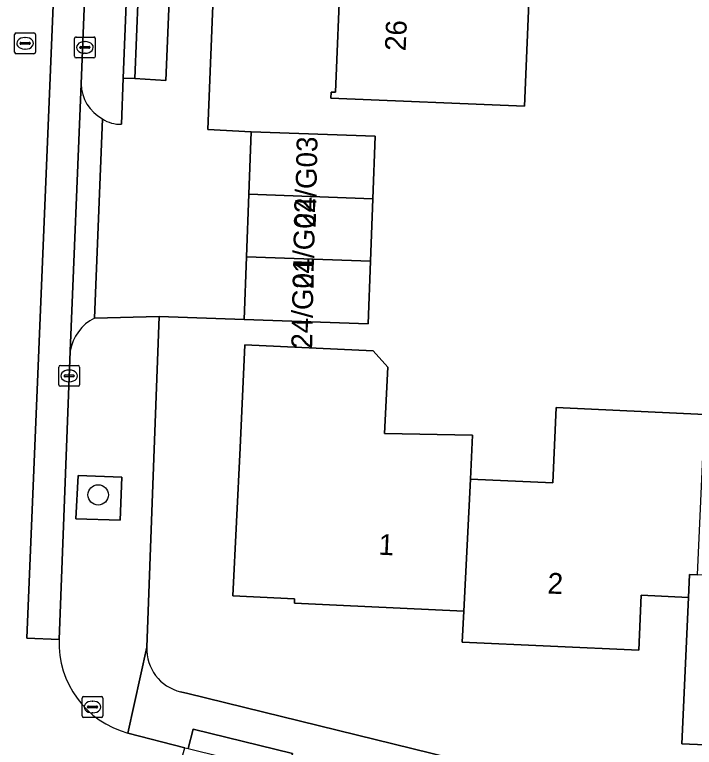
# Model space of a CAD drawing. Extents: x 160732 to 162107, y 387428 to 388479.
# Drawn here: x 161776.75 to 161809.4, y 387839.66 to 387874.89 of the extents above; entities that cross this region are included whole.
import ezdxf

# ---------------------------------------------------------------- set-up
doc = ezdxf.new("R2010")
doc.units = 0
for name, color, linetype in [('IMGEO_Boom', 7, 'Continuous'), ('IMGEO_Erf', 7, 'Continuous'), ('IMGEO_Groenvoorziening', 7, 'Continuous'), ('IMGEO_Kolk', 7, 'Continuous'), ('IMGEO_Pand', 7, 'Continuous'), ('IMGEO_Pand_nummerreeks', 7, 'Continuous'), ('IMGEO_Parkeervlak_open', 7, 'Continuous'), ('IMGEO_Rijbaan_lokaal_gesloten', 7, 'Continuous'), ('IMGEO_Rijbaan_lokaal_open', 7, 'Continuous'), ('IMGEO_Rioolput', 7, 'Continuous'), ('IMGEO_Voetpad_open', 7, 'Continuous')]:
    doc.layers.add(name, color=color, linetype=linetype)

msp = doc.modelspace()

# ---------------------------------------------------------------- linework, layer by layer
at = {"layer": 'IMGEO_Boom'}
msp.add_circle((161780.761, 387851.797), 0.489, dxfattribs=at)
at = {"layer": 'IMGEO_Erf'}
for points in [[(161787.78, 387912.752), (161786.033, 387869.364), (161788.107, 387869.255), (161794.063, 387869.041), (161793.955, 387866.033), (161793.846, 387863.026), (161793.738, 387860.018), (161787.782, 387860.233), (161783.692, 387860.379), (161783.389, 387852.286), (161783.097, 387844.472)], [(161801.493, 387876.616), (161801.247, 387870.485), (161791.936, 387870.866), (161791.948, 387871.162), (161792.168, 387871.154), (161792.412, 387877.003)], [(161812.17, 387839.677), (161808.807, 387839.832), (161809.13, 387846.868), (161806.854, 387846.973), (161806.733, 387844.333), (161798.254, 387844.723), (161798.323, 387846.213), (161792.212, 387846.494), (161790.192, 387846.587), (161790.202, 387846.798), (161787.239, 387846.939), (161787.579, 387854.066), (161787.815, 387859.007), (161793.969, 387858.715), (161794.673, 387857.941), (161794.522, 387854.755), (161798.75, 387854.666), (161798.653, 387852.557), (161802.607, 387852.376), (161802.773, 387855.995), (161809.91, 387855.669)], [(161784.714, 387842.329), (161785.067, 387842.242), (161874.224, 387820.339), (161873.115, 387794.481), (161844.304, 387795.561), (161845.181, 387814.927), (161845.203, 387815.385)]]:
    msp.add_lwpolyline(points, dxfattribs=at)
msp.add_arc((161785.22, 387844.393), 2.125, 177.857, 256.2157, dxfattribs=at)
at = {"layer": 'IMGEO_Groenvoorziening'}
for points in [[(161782.927, 387881.775), (161782.531, 387871.81), (161784.02, 387871.724), (161784.423, 387881.724)], [(161781.892, 387852.645), (161779.798, 387852.729), (161779.692, 387850.65), (161781.824, 387850.589)]]:
    msp.add_lwpolyline(points, close=True, dxfattribs=at)
at = {"layer": 'IMGEO_Kolk'}
for p, q in [((161779.624, 387872.885), (161779.624, 387873.737)), ((161779.699, 387873.811), (161780.551, 387873.811)), ((161780.112, 387873.591), (161780.137, 387873.591)), ((161780.625, 387873.737), (161780.625, 387872.885)), ((161779.883, 387873.305), (161779.883, 387873.317)), ((161780.321, 387873.268), (161779.923, 387873.268)), ((161779.926, 387873.354), (161780.324, 387873.354)), ((161780.367, 387873.317), (161780.367, 387873.305)), ((161780.135, 387873.031), (161780.11, 387873.031)), ((161780.551, 387872.811), (161779.699, 387872.811)), ((161778.87, 387857.092), (161778.87, 387857.944)), ((161778.945, 387858.018), (161779.797, 387858.018)), ((161779.358, 387857.798), (161779.383, 387857.798)), ((161779.871, 387857.944), (161779.871, 387857.092)), ((161779.129, 387857.512), (161779.129, 387857.524)), ((161779.567, 387857.475), (161779.169, 387857.475)), ((161779.172, 387857.561), (161779.57, 387857.561)), ((161779.613, 387857.524), (161779.613, 387857.512)), ((161779.381, 387857.238), (161779.356, 387857.238)), ((161779.797, 387857.018), (161778.945, 387857.018)), ((161779.989, 387841.173), (161779.989, 387842.025)), ((161780.064, 387842.099), (161780.916, 387842.099)), ((161780.99, 387842.025), (161780.99, 387841.173)), ((161780.248, 387841.593), (161780.248, 387841.605)), ((161780.686, 387841.556), (161780.288, 387841.556)), ((161780.291, 387841.642), (161780.689, 387841.642)), ((161780.477, 387841.879), (161780.502, 387841.879)), ((161780.732, 387841.605), (161780.732, 387841.593)), ((161780.5, 387841.319), (161780.475, 387841.319)), ((161780.916, 387841.099), (161780.064, 387841.099))]:
    msp.add_line(p, q, dxfattribs=at)
for points in [[(161779.624, 387872.885), (161779.624, 387873.737)], [(161779.699, 387873.811), (161780.551, 387873.811)], [(161780.625, 387873.737), (161780.625, 387872.885)], [(161780.551, 387872.811), (161779.699, 387872.811)], [(161778.87, 387857.092), (161778.87, 387857.944)], [(161778.945, 387858.018), (161779.797, 387858.018)], [(161779.871, 387857.944), (161779.871, 387857.092)], [(161779.797, 387857.018), (161778.945, 387857.018)], [(161779.989, 387841.173), (161779.989, 387842.025)], [(161780.064, 387842.099), (161780.916, 387842.099)], [(161780.99, 387842.025), (161780.99, 387841.173)], [(161780.916, 387841.099), (161780.064, 387841.099)]]:
    msp.add_lwpolyline(points, dxfattribs=at)
for centre, radius, start, end in [((161779.701, 387873.735), 0.0765, 91.552, 178.448), ((161779.701, 387873.735), 0.0765, 91.552, 178.448), ((161780.549, 387873.735), 0.0765, 1.552, 88.448), ((161780.549, 387873.735), 0.0765, 1.552, 88.448), ((161779.923, 387873.314), 0.0403, 85.8775, 175.7526), ((161779.92, 387873.304), 0.0366, 178.938, 274.7102), ((161780.324, 387873.311), 0.043, 264.8664, 352.4533), ((161780.328, 387873.316), 0.0386, 1.7309, 96.639), ((161779.701, 387872.887), 0.0765, 181.552, 268.448), ((161779.701, 387872.887), 0.0765, 181.552, 268.448), ((161780.549, 387872.887), 0.0765, 271.552, 358.448), ((161780.549, 387872.887), 0.0765, 271.552, 358.448), ((161778.947, 387857.942), 0.0765, 91.552, 178.448), ((161778.947, 387857.942), 0.0765, 91.552, 178.448), ((161779.795, 387857.942), 0.0765, 1.552, 88.448), ((161779.795, 387857.942), 0.0765, 1.552, 88.448), ((161779.169, 387857.521), 0.0403, 85.8775, 175.7526), ((161779.166, 387857.511), 0.0366, 178.938, 274.7102), ((161779.57, 387857.518), 0.043, 264.8664, 352.4533), ((161779.574, 387857.523), 0.0386, 1.7309, 96.639), ((161778.947, 387857.094), 0.0765, 181.552, 268.448), ((161778.947, 387857.094), 0.0765, 181.552, 268.448), ((161779.795, 387857.094), 0.0765, 271.552, 358.448), ((161779.795, 387857.094), 0.0765, 271.552, 358.448), ((161780.066, 387842.023), 0.0765, 91.552, 178.448), ((161780.066, 387842.023), 0.0765, 91.552, 178.448), ((161780.914, 387842.023), 0.0765, 1.552, 88.448), ((161780.914, 387842.023), 0.0765, 1.552, 88.448), ((161780.288, 387841.602), 0.0403, 85.8775, 175.7526), ((161780.285, 387841.592), 0.0366, 178.938, 274.7102), ((161780.689, 387841.599), 0.043, 264.8664, 352.4533), ((161780.693, 387841.604), 0.0386, 1.7309, 96.639), ((161780.066, 387841.175), 0.0765, 181.552, 268.448), ((161780.066, 387841.175), 0.0765, 181.552, 268.448), ((161780.914, 387841.175), 0.0765, 271.552, 358.448), ((161780.914, 387841.175), 0.0765, 271.552, 358.448)]:
    msp.add_arc(centre, radius, start, end, dxfattribs=at)
for centre, major_axis, ratio, start_param, end_param in [((161780.111, 387873.311), (-0.387, 0.002), 0.722429, 4.712389, 7.853982), ((161780.136, 387873.311), (-0.39, 0.002), 0.717154, 1.570796, 4.712389), ((161779.357, 387857.518), (-0.387, 0.002), 0.722429, 4.712389, 7.853982), ((161779.382, 387857.518), (-0.39, 0.002), 0.717154, 1.570796, 4.712389), ((161780.476, 387841.599), (-0.387, 0.002), 0.722429, 4.712389, 7.853982), ((161780.501, 387841.599), (-0.39, 0.002), 0.717154, 1.570796, 4.712389)]:
    msp.add_ellipse(centre, major_axis=major_axis, ratio=ratio, start_param=start_param, end_param=end_param, dxfattribs=at)
at = {"layer": 'IMGEO_Pand'}
for points in [[(161792.412, 387877.003), (161792.168, 387871.154), (161791.948, 387871.162), (161791.936, 387870.866), (161801.247, 387870.485), (161801.493, 387876.616)], [(161787.999, 387866.248), (161793.955, 387866.033), (161794.063, 387869.041), (161788.107, 387869.255)], [(161787.89, 387863.24), (161793.846, 387863.026), (161793.955, 387866.033), (161787.999, 387866.248)], [(161787.782, 387860.233), (161793.738, 387860.018), (161793.846, 387863.026), (161787.89, 387863.24)], [(161798.323, 387846.213), (161798.653, 387852.557), (161798.75, 387854.666), (161794.522, 387854.755), (161794.673, 387857.941), (161793.969, 387858.715), (161787.815, 387859.007), (161787.579, 387854.066), (161787.239, 387846.939), (161790.202, 387846.798), (161790.192, 387846.587), (161792.212, 387846.494)], [(161809.881, 387855.04), (161809.91, 387855.669), (161802.773, 387855.995), (161802.607, 387852.376), (161798.653, 387852.557), (161798.323, 387846.213), (161798.254, 387844.723), (161806.733, 387844.333), (161806.854, 387846.973), (161809.13, 387846.868), (161809.18, 387847.975), (161809.556, 387847.958)], [(161819.763, 387841.096), (161820.059, 387847.553), (161820.503, 387847.533), (161820.576, 387849.12), (161812.084, 387849.51), (161812.007, 387847.846), (161809.556, 387847.958), (161809.18, 387847.975), (161809.13, 387846.868), (161808.807, 387839.832), (161812.17, 387839.677), (161812.251, 387841.441)]]:
    msp.add_lwpolyline(points, close=True, dxfattribs=at)
at = {"layer": 'IMGEO_Parkeervlak_open'}
for points in [[(161781.542, 387911.328), (161781.504, 387910.393), (161781.495, 387910.187), (161780.518, 387886.057), (161779.939, 387871.561)], [(161781.876, 387869.622), (161781.964, 387871.833), (161783.417, 387908.144)]]:
    msp.add_lwpolyline(points, dxfattribs=at)
for centre, radius, start, end in [((161781.886, 387871.593), 1.947, 180.9283, 241.9144), ((161781.791, 387871.071), 1.451, 235.4818, 273.3462)]:
    msp.add_arc(centre, radius, start, end, dxfattribs=at)
at = {"layer": 'IMGEO_Rijbaan_lokaal_gesloten'}
msp.add_lwpolyline([(161780.518, 387886.057), (161779.043, 387886.121), (161777.342, 387844.91), (161778.882, 387844.846), (161779.417, 387858.708), (161779.939, 387871.561)], close=True, dxfattribs=at)
at = {"layer": 'IMGEO_Rijbaan_lokaal_open'}
for points in [[(161778.882, 387844.846), (161777.342, 387844.91), (161779.043, 387886.121)], [(161782.648, 387834.858), (161783.492, 387834.657), (161784.931, 387839.642), (161782.182, 387840.344)]]:
    msp.add_lwpolyline(points, dxfattribs=at)
msp.add_arc((161783.373, 387844.677), 4.494, 177.851, 254.6324, dxfattribs=at)
at = {"layer": 'IMGEO_Rioolput'}
for p, q in [((161776.824, 387874.008), (161777.676, 387874.008)), ((161776.749, 387873.082), (161776.749, 387873.934)), ((161777.237, 387873.788), (161777.262, 387873.788)), ((161777.75, 387873.934), (161777.75, 387873.082)), ((161777.008, 387873.502), (161777.008, 387873.514)), ((161777.446, 387873.465), (161777.048, 387873.465)), ((161777.051, 387873.551), (161777.449, 387873.551)), ((161777.492, 387873.514), (161777.492, 387873.502)), ((161777.676, 387873.008), (161776.824, 387873.008)), ((161777.26, 387873.228), (161777.235, 387873.228))]:
    msp.add_line(p, q, dxfattribs=at)
for points in [[(161776.824, 387874.008), (161777.676, 387874.008)], [(161776.749, 387873.082), (161776.749, 387873.934)], [(161777.75, 387873.934), (161777.75, 387873.082)], [(161777.676, 387873.008), (161776.824, 387873.008)]]:
    msp.add_lwpolyline(points, dxfattribs=at)
for centre, radius, start, end in [((161776.826, 387873.932), 0.0765, 91.552, 178.448), ((161776.826, 387873.932), 0.0765, 91.552, 178.448), ((161777.674, 387873.932), 0.0765, 1.552, 88.448), ((161777.674, 387873.932), 0.0765, 1.552, 88.448), ((161777.048, 387873.511), 0.0403, 85.8775, 175.7526), ((161777.045, 387873.501), 0.0366, 178.938, 274.7102), ((161777.449, 387873.508), 0.043, 264.8664, 352.4533), ((161777.453, 387873.513), 0.0386, 1.7309, 96.639), ((161776.826, 387873.084), 0.0765, 181.552, 268.448), ((161776.826, 387873.084), 0.0765, 181.552, 268.448), ((161777.674, 387873.084), 0.0765, 271.552, 358.448), ((161777.674, 387873.084), 0.0765, 271.552, 358.448)]:
    msp.add_arc(centre, radius, start, end, dxfattribs=at)
for centre, major_axis, ratio, start_param, end_param in [((161777.236, 387873.508), (-0.387, 0.002), 0.722429, 4.712389, 7.853982), ((161777.261, 387873.508), (-0.39, 0.002), 0.717154, 1.570796, 4.712389)]:
    msp.add_ellipse(centre, major_axis=major_axis, ratio=ratio, start_param=start_param, end_param=end_param, dxfattribs=at)
at = {"layer": 'IMGEO_Voetpad_open'}
for points in [[(161783.417, 387908.144), (161781.964, 387871.833), (161782.531, 387871.81), (161782.927, 387881.775), (161782.951, 387882.699), (161783.44, 387893.677), (161783.477, 387894.583), (161783.925, 387905.572), (161785.371, 387905.505), (161785.408, 387906.396), (161783.959, 387906.469), (161784.263, 387914.475)], [(161788.511, 387914.09), (161785.743, 387914.42), (161785.408, 387906.396), (161785.371, 387905.505), (161784.939, 387894.53), (161783.477, 387894.583), (161783.44, 387893.677), (161784.886, 387893.623), (161784.457, 387882.632), (161782.951, 387882.699), (161782.927, 387881.775), (161784.423, 387881.724), (161784.02, 387871.724), (161782.531, 387871.81), (161781.964, 387871.833), (161781.876, 387869.622)], [(161780.969, 387869.875), (161780.59, 387860.298), (161783.692, 387860.379), (161787.782, 387860.233), (161787.89, 387863.24), (161787.999, 387866.248), (161788.107, 387869.255), (161786.033, 387869.364), (161787.78, 387912.752)], [(161779.939, 387871.561), (161779.417, 387858.708)], [(161780.59, 387860.298), (161780.969, 387869.875)], [(161783.389, 387852.286), (161783.692, 387860.379), (161780.59, 387860.298)], [(161779.417, 387858.708), (161778.882, 387844.846)], [(161782.182, 387840.344), (161783.097, 387844.472), (161783.389, 387852.286)], [(161783.097, 387844.472), (161782.182, 387840.344), (161784.931, 387839.642), (161785.081, 387839.604), (161785.324, 387840.54), (161790.105, 387839.363), (161789.875, 387838.412), (161792.916, 387837.681), (161804.783, 387834.832), (161805.049, 387835.899), (161812.44, 387834.074), (161812.174, 387833.007), (161826.669, 387829.428), (161826.935, 387830.495), (161834.377, 387828.657), (161834.111, 387827.59), (161848.547, 387824.026), (161848.813, 387825.093), (161856.162, 387823.278), (161855.896, 387822.211), (161863.376, 387820.364), (161864.128, 387820.17), (161864.988, 387819.785)], [(161785.067, 387842.242), (161784.714, 387842.329)], [(161845.203, 387815.385), (161845.181, 387814.927), (161844.304, 387795.561), (161873.115, 387794.481), (161874.224, 387820.339), (161785.067, 387842.242)]]:
    msp.add_lwpolyline(points, dxfattribs=at)
for points in [[(161779.692, 387850.65), (161779.798, 387852.729), (161781.892, 387852.645), (161781.824, 387850.589)], [(161789.875, 387838.412), (161790.105, 387839.363), (161785.324, 387840.54), (161785.081, 387839.604)]]:
    msp.add_lwpolyline(points, close=True, dxfattribs=at)
for centre, radius, start, end in [((161781.886, 387871.593), 1.947, 180.9283, 241.9144), ((161781.791, 387871.071), 1.451, 235.4818, 273.3462), ((161781.569, 387858.348), 2.182, 116.667, 170.498), ((161781.569, 387858.348), 2.182, 116.667, 170.498), ((161783.373, 387844.677), 4.494, 177.851, 254.6324), ((161785.22, 387844.393), 2.125, 177.857, 256.2157)]:
    msp.add_arc(centre, radius, start, end, dxfattribs=at)

# ---------------------------------------------------------------- texts
at = {"layer": 'IMGEO_Pand_nummerreeks'}
for s, rotation, p in [('26', 87.6159, (161795.533, 387873.117)), ('24/G03', 88.8249, (161791.213, 387864.631)), ('24/G02', 88.8249, (161791.106, 387861.687)), ('24/G01', 88.8249, (161791.04, 387858.814)), ('1', 357.3664, (161794.213, 387848.924)), ('2', 357.3644, (161802.333, 387847.059))]:
    msp.add_text(s, height=1, rotation=rotation, dxfattribs=at).set_placement(p)

doc.saveas('drawing.dxf')
